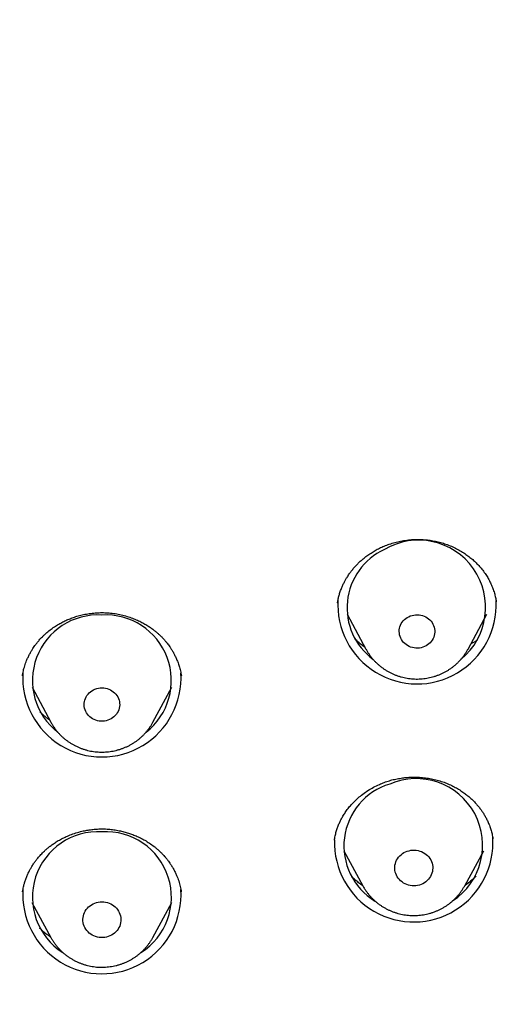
# Model space of a CAD drawing. Header units: millimetres. Extents: x 8 to 562, y 12 to 805.
# Tile 511 of 538: x 313 to 323, y 728 to 749. Entities that reach past the tile are written whole.
import ezdxf

# ---------------------------------------------------------------- set-up
doc = ezdxf.new("R2010")
doc.units = ezdxf.units.MM

msp = doc.modelspace()

# ---------------------------------------------------------------- linework, layer by layer
at = {"color": 7, "linetype": 'Continuous', "lineweight": 30}
for p, q in [((319.539, 736.778), (319.536, 736.763)), ((322.935, 736.791), (322.935, 736.796)), ((319.745, 736.527), (320.147, 735.783)), ((322.33, 735.783), (322.732, 736.527)), ((320.148, 735.78), (320.147, 735.783)), ((312.801, 735.216), (312.8, 735.211)), ((313.007, 734.967), (313.408, 734.222)), ((315.592, 734.222), (315.993, 734.967)), ((322.863, 731.725), (322.862, 731.734)), ((319.473, 731.706), (319.472, 731.697)), ((319.673, 731.474), (320.08, 730.727)), ((322.259, 730.727), (322.665, 731.474)), ((312.804, 730.606), (312.804, 730.603)), ((316.197, 730.597), (316.196, 730.606)), ((313.004, 730.369), (313.411, 729.622)), ((315.589, 729.622), (315.996, 730.369))]:
    msp.add_line(p, q, dxfattribs=at)
at = {"color": 7, "linetype": 'Continuous', "lineweight": 30, "flags": 128}
for points in [[(321.062, 736.475), (321.096, 736.49), (321.132, 736.502), (321.169, 736.51), (321.206, 736.515), (321.244, 736.516), (321.282, 736.514), (321.319, 736.508), (321.356, 736.499), (321.391, 736.486), (321.425, 736.47), (321.457, 736.451), (321.487, 736.429), (321.515, 736.405), (321.539, 736.378), (321.561, 736.348), (321.579, 736.317), (321.594, 736.285), (321.606, 736.251), (321.614, 736.216), (321.618, 736.18), (321.618, 736.145), (321.615, 736.109), (321.608, 736.074), (321.597, 736.04), (321.582, 736.007), (321.565, 735.976), (321.544, 735.946), (321.52, 735.919), (321.493, 735.894), (321.463, 735.871), (321.432, 735.852), (321.398, 735.835), (321.363, 735.822), (321.327, 735.812), (321.289, 735.805), (321.252, 735.802), (321.214, 735.803), (321.176, 735.807), (321.139, 735.815), (321.103, 735.826), (321.068, 735.84), (321.035, 735.857), (321.004, 735.878), (320.976, 735.901), (320.95, 735.927), (320.927, 735.955), (320.907, 735.985), (320.89, 736.017), (320.876, 736.051), (320.867, 736.085), (320.861, 736.12), (320.858, 736.156), (320.86, 736.191), (320.865, 736.227), (320.874, 736.261), (320.887, 736.295), (320.903, 736.327), (320.922, 736.358), (320.945, 736.386), (320.971, 736.412), (320.999, 736.436), (321.029, 736.457), (321.062, 736.475)], [(322.527, 735.967), (322.435, 735.919), (322.392, 735.898)], [(314.5, 734.956), (314.538, 734.954), (314.575, 734.949), (314.612, 734.94), (314.648, 734.928), (314.682, 734.912), (314.714, 734.894), (314.744, 734.872), (314.772, 734.848), (314.797, 734.821), (314.819, 734.792), (314.838, 734.761), (314.854, 734.729), (314.866, 734.695), (314.874, 734.661), (314.879, 734.625), (314.88, 734.59), (314.877, 734.554), (314.87, 734.519), (314.86, 734.485), (314.846, 734.452), (314.829, 734.42), (314.809, 734.39), (314.785, 734.362), (314.758, 734.337), (314.729, 734.314), (314.698, 734.294), (314.665, 734.277), (314.63, 734.263), (314.594, 734.252), (314.557, 734.245), (314.519, 734.242), (314.481, 734.242), (314.443, 734.245), (314.406, 734.252), (314.37, 734.263), (314.335, 734.277), (314.302, 734.294), (314.271, 734.314), (314.242, 734.337), (314.215, 734.362), (314.191, 734.39), (314.171, 734.42), (314.154, 734.452), (314.14, 734.485), (314.13, 734.519), (314.123, 734.554), (314.12, 734.59), (314.121, 734.625), (314.126, 734.661), (314.134, 734.695), (314.146, 734.729), (314.162, 734.761), (314.181, 734.792), (314.203, 734.821), (314.228, 734.848), (314.256, 734.872), (314.286, 734.894), (314.318, 734.912), (314.352, 734.928), (314.388, 734.94), (314.425, 734.949), (314.462, 734.954), (314.5, 734.956)], [(321.03, 731.466), (321.068, 731.477), (321.106, 731.485), (321.145, 731.489), (321.185, 731.489), (321.224, 731.486), (321.262, 731.479), (321.3, 731.469), (321.337, 731.456), (321.372, 731.439), (321.405, 731.419), (321.435, 731.396), (321.464, 731.371), (321.49, 731.343), (321.512, 731.313), (321.532, 731.281), (321.548, 731.247), (321.56, 731.212), (321.569, 731.176), (321.574, 731.14), (321.576, 731.103), (321.573, 731.066), (321.567, 731.029), (321.557, 730.994), (321.544, 730.959), (321.527, 730.926), (321.506, 730.894), (321.483, 730.865), (321.456, 730.837), (321.427, 730.813), (321.396, 730.791), (321.362, 730.772), (321.327, 730.756), (321.29, 730.743), (321.252, 730.734), (321.213, 730.728), (321.174, 730.726), (321.135, 730.727), (321.096, 730.732), (321.057, 730.741), (321.02, 730.753), (320.984, 730.768), (320.95, 730.786), (320.918, 730.808), (320.889, 730.832), (320.862, 730.858), (320.838, 730.888), (320.816, 730.919), (320.799, 730.952), (320.784, 730.986), (320.774, 731.021), (320.767, 731.058), (320.763, 731.094), (320.764, 731.131), (320.768, 731.168), (320.776, 731.204), (320.788, 731.239), (320.803, 731.273), (320.822, 731.306), (320.844, 731.336), (320.869, 731.365), (320.897, 731.391), (320.927, 731.414), (320.96, 731.435), (320.994, 731.452), (321.03, 731.466)], [(320.081, 730.725), (320.081, 730.726), (320.08, 730.727)], [(314.5, 730.384), (314.539, 730.383), (314.578, 730.377), (314.616, 730.369), (314.653, 730.356), (314.689, 730.341), (314.723, 730.322), (314.754, 730.3), (314.784, 730.276), (314.81, 730.249), (314.834, 730.22), (314.855, 730.188), (314.872, 730.155), (314.886, 730.121), (314.897, 730.085), (314.903, 730.049), (314.906, 730.012), (314.905, 729.975), (314.9, 729.938), (314.892, 729.902), (314.88, 729.867), (314.864, 729.833), (314.845, 729.801), (314.823, 729.771), (314.797, 729.743), (314.769, 729.717), (314.739, 729.694), (314.706, 729.674), (314.671, 729.656), (314.635, 729.643), (314.597, 729.632), (314.559, 729.625), (314.52, 729.621), (314.48, 729.621), (314.441, 729.625), (314.403, 729.632), (314.365, 729.643), (314.329, 729.656), (314.294, 729.674), (314.261, 729.694), (314.231, 729.717), (314.203, 729.743), (314.177, 729.771), (314.155, 729.801), (314.136, 729.833), (314.12, 729.867), (314.108, 729.902), (314.1, 729.938), (314.095, 729.975), (314.094, 730.012), (314.097, 730.049), (314.103, 730.085), (314.114, 730.121), (314.128, 730.155), (314.145, 730.188), (314.166, 730.22), (314.189, 730.249), (314.216, 730.276), (314.246, 730.3), (314.277, 730.322), (314.311, 730.341), (314.347, 730.356), (314.384, 730.369), (314.422, 730.377), (314.461, 730.383), (314.5, 730.384)]]:
    msp.add_lwpolyline(points, dxfattribs=at)
at = {"color": 7, "linetype": 'Continuous', "lineweight": 30}
for centre, radius, start, end in [((321.271, 736.675), 1.435, 309.4394, 120.5577), ((321.112, 736.665), 1.369, 114.617, 233.6303), ((321.239, 736.732), 1.694, 176.3583, 2.726), ((314.416, 735.112), 1.401, 86.5672, 232.2573), ((314.584, 735.112), 1.401, 307.8369, 93.4329), ((314.5, 735.172), 1.693, 176.5076, 3.3855), ((321.219, 731.593), 1.424, 303.3248, 113.2819), ((321.054, 731.581), 1.379, 106.7787, 238.8365), ((314.414, 730.483), 1.4, 86.4968, 237.5535), ((314.586, 730.483), 1.4, 302.3322, 93.5026), ((321.168, 731.648), 1.694, 177.9141, 3.9505), ((314.5, 730.54), 1.693, 175.7459, 3.6609)]:
    msp.add_arc(centre, radius, start, end, dxfattribs=at)
for points, knots in [([(314.5, 795.533), (314.383, 795.533), (314.153, 795.533), (313.814, 795.531), (313.487, 795.529), (313.172, 795.526), (312.87, 795.522), (312.581, 795.518), (312.305, 795.513), (312.041, 795.508), (311.787, 795.503), (311.542, 795.497), (311.308, 795.491), (311.085, 795.485), (310.874, 795.479), (310.675, 795.473), (310.488, 795.467), (310.312, 795.461), (310.148, 795.455), (309.992, 795.45), (309.84, 795.444), (309.687, 795.438), (309.535, 795.432), (309.381, 795.426), (309.137, 795.415), (308.8, 795.4), (308.277, 795.374), (307.659, 795.341), (306.946, 795.298), (306.23, 795.251), (305.516, 795.2), (304.685, 795.135), (303.739, 795.053), (302.678, 794.952), (301.617, 794.841), (300.558, 794.72), (299.501, 794.589), (298.402, 794.443), (297.263, 794.279), (296.083, 794.097), (295.067, 793.929), (294.213, 793.781), (293.522, 793.651), (292.832, 793.514), (292.141, 793.366), (291.447, 793.208), (290.752, 793.039), (290.059, 792.858), (289.37, 792.667), (288.686, 792.464), (288.005, 792.25), (287.394, 792.045), (286.853, 791.853), (286.38, 791.678), (285.909, 791.496), (285.472, 791.32), (285.065, 791.15), (284.687, 790.986), (284.304, 790.813), (283.942, 790.644), (283.603, 790.481), (283.288, 790.325), (282.976, 790.165), (282.669, 790.004), (282.419, 789.869), (282.224, 789.761), (282.082, 789.682), (281.942, 789.603), (281.804, 789.524), (281.668, 789.444), (281.533, 789.366), (281.403, 789.288), (281.279, 789.213), (281.163, 789.143), (281.056, 789.077), (280.959, 789.017), (280.886, 788.971), (280.837, 788.94), (280.81, 788.923), (280.792, 788.912), (280.778, 788.903), (280.763, 788.893), (280.744, 788.882), (280.717, 788.864), (280.68, 788.841), (280.632, 788.81), (280.576, 788.774), (280.511, 788.732), (280.438, 788.684), (280.358, 788.631), (280.27, 788.573), (280.178, 788.512), (279.988, 788.383), (279.707, 788.19), (279.341, 787.929), (278.988, 787.668), (278.645, 787.406), (278.31, 787.141), (277.984, 786.874), (277.666, 786.605), (277.356, 786.334), (277.053, 786.06), (276.758, 785.784), (276.423, 785.461), (276.052, 785.088), (275.647, 784.661), (275.252, 784.225), (274.868, 783.78), (274.495, 783.328), (274.14, 782.878), (273.802, 782.43), (273.482, 781.985), (273.172, 781.535), (272.871, 781.079), (272.574, 780.609), (272.282, 780.123), (271.995, 779.621), (271.718, 779.114), (271.452, 778.6), (271.197, 778.082), (270.957, 777.568), (270.731, 777.061), (270.519, 776.561), (270.317, 776.058), (270.122, 775.552), (269.928, 775.02), (269.735, 774.461), (269.543, 773.875), (269.362, 773.286), (269.19, 772.694), (269.027, 772.1), (268.873, 771.504), (268.723, 770.887), (268.577, 770.248), (268.436, 769.587), (268.304, 768.925), (268.179, 768.262), (268.038, 767.49), (267.885, 766.608), (267.724, 765.616), (267.574, 764.623), (267.434, 763.628), (267.305, 762.632), (267.186, 761.635), (267.078, 760.637), (266.98, 759.638), (266.893, 758.639), (266.815, 757.639), (266.748, 756.639), (266.702, 755.824), (266.671, 755.197), (266.652, 754.755), (266.634, 754.31), (266.617, 753.858), (266.603, 753.394), (266.593, 753.02), (266.586, 752.739), (266.582, 752.555), (266.579, 752.369), (266.575, 752.181), (266.572, 751.993), (266.57, 751.809), (266.567, 751.625), (266.565, 751.444), (266.564, 751.265), (266.562, 751.096), (266.561, 750.935), (266.56, 750.787), (266.56, 750.65), (266.56, 750.524), (266.559, 750.403), (266.559, 750.28), (266.559, 750.152), (266.56, 750.015), (266.56, 749.865), (266.561, 749.702), (266.563, 749.524), (266.565, 749.337), (266.567, 749.14), (266.571, 748.878), (266.576, 748.557), (266.584, 748.181), (266.593, 747.812), (266.603, 747.45), (266.615, 747.063), (266.63, 746.653), (266.648, 746.218), (266.667, 745.788), (266.688, 745.358), (266.711, 744.929), (266.735, 744.5), (266.775, 743.857), (266.835, 742.999), (266.921, 741.928), (267.019, 740.858), (267.129, 739.789), (267.243, 738.793), (267.358, 737.871), (267.471, 737.022), (267.592, 736.175), (267.721, 735.328), (267.857, 734.482), (268.002, 733.638), (268.153, 732.794), (268.287, 732.09), (268.399, 731.522), (268.488, 731.091), (268.582, 730.656), (268.681, 730.218), (268.785, 729.775), (268.897, 729.324), (269.01, 728.885), (269.125, 728.46), (269.217, 728.134), (269.288, 727.887), (269.336, 727.726), (269.383, 727.57), (269.427, 727.425), (269.468, 727.293), (269.505, 727.174), (269.539, 727.067), (269.565, 726.985), (269.584, 726.925), (269.597, 726.884), (269.61, 726.844), (269.624, 726.801), (269.64, 726.749), (269.652, 726.711), (269.659, 726.69)], [0, 0, 0, 0, 0.003324, 0.006537, 0.009637, 0.012626, 0.015504, 0.018222, 0.020832, 0.023334, 0.02573, 0.028064, 0.030286, 0.032396, 0.034395, 0.036283, 0.038059, 0.039724, 0.041277, 0.042729, 0.044166, 0.045609, 0.047057, 0.048511, 0.049971, 0.054016, 0.058104, 0.064834, 0.071626, 0.078418, 0.085209, 0.092001, 0.102108, 0.112214, 0.122321, 0.132428, 0.142534, 0.152641, 0.163962, 0.175285, 0.186615, 0.193294, 0.199972, 0.206648, 0.213321, 0.220129, 0.226935, 0.233741, 0.240545, 0.247347, 0.254149, 0.26095, 0.265768, 0.270585, 0.275403, 0.280234, 0.284102, 0.288048, 0.292074, 0.296179, 0.299519, 0.302907, 0.306301, 0.309632, 0.3129, 0.314481, 0.316046, 0.317596, 0.319129, 0.320647, 0.322149, 0.32363, 0.325027, 0.326341, 0.327549, 0.328651, 0.329646, 0.330044, 0.330346, 0.330546, 0.330673, 0.330836, 0.33105, 0.331314, 0.331767, 0.332318, 0.332966, 0.333713, 0.334557, 0.335481, 0.336499, 0.3376, 0.338708, 0.343146, 0.347492, 0.351747, 0.355913, 0.360072, 0.36416, 0.36821, 0.372223, 0.376201, 0.380144, 0.384053, 0.389817, 0.395587, 0.40136, 0.40713, 0.412895, 0.418653, 0.424072, 0.429478, 0.434882, 0.440284, 0.445688, 0.451421, 0.45716, 0.462905, 0.468656, 0.474417, 0.480179, 0.485607, 0.491031, 0.496452, 0.501871, 0.507288, 0.513466, 0.519644, 0.525823, 0.532002, 0.538182, 0.544361, 0.55054, 0.557335, 0.564126, 0.570912, 0.577699, 0.58449, 0.594601, 0.604715, 0.61483, 0.624946, 0.635061, 0.645176, 0.655287, 0.665395, 0.6755, 0.685606, 0.695714, 0.705821, 0.710269, 0.714716, 0.719175, 0.723733, 0.728412, 0.73321, 0.735052, 0.73691, 0.738785, 0.740677, 0.742586, 0.744458, 0.746254, 0.748142, 0.749937, 0.75164, 0.753251, 0.75477, 0.75611, 0.757369, 0.75855, 0.759758, 0.761046, 0.762415, 0.763865, 0.765554, 0.76734, 0.769224, 0.771206, 0.773286, 0.777137, 0.78093, 0.784653, 0.788305, 0.791888, 0.796356, 0.800715, 0.805047, 0.809378, 0.81371, 0.818041, 0.822373, 0.833201, 0.844028, 0.854854, 0.865685, 0.87652, 0.885141, 0.893761, 0.902382, 0.911004, 0.919624, 0.928244, 0.936862, 0.945497, 0.949888, 0.954317, 0.958786, 0.963294, 0.967854, 0.972518, 0.977293, 0.9815, 0.98579, 0.987498, 0.989219, 0.990866, 0.992383, 0.993769, 0.995024, 0.996149, 0.997143, 0.997612, 0.998044, 0.998441, 0.998863, 0.999381, 1, 1, 1, 1]), ([(319.538, 736.768), (319.541, 736.791), (319.549, 736.839), (319.567, 736.914), (319.591, 736.995), (319.62, 737.075), (319.652, 737.15), (319.685, 737.216), (319.717, 737.275), (319.748, 737.326), (319.775, 737.368), (319.799, 737.403), (319.821, 737.431), (319.841, 737.459), (319.864, 737.487), (319.889, 737.517), (319.925, 737.557), (319.97, 737.605), (320.026, 737.659), (320.092, 737.717), (320.168, 737.777), (320.254, 737.836), (320.343, 737.89), (320.437, 737.94), (320.538, 737.986), (320.648, 738.027), (320.765, 738.062), (320.889, 738.091), (321.021, 738.112), (321.151, 738.124), (321.278, 738.126), (321.399, 738.121), (321.52, 738.108), (321.636, 738.087), (321.748, 738.06), (321.861, 738.025), (321.975, 737.981), (322.086, 737.928), (322.189, 737.87), (322.284, 737.809), (322.371, 737.744), (322.45, 737.678), (322.524, 737.607), (322.595, 737.53), (322.664, 737.445), (322.725, 737.356), (322.778, 737.266), (322.823, 737.174), (322.863, 737.078), (322.894, 736.981), (322.918, 736.886), (322.929, 736.825), (322.934, 736.795)], [0, 0, 0, 0, 0.016488, 0.034237, 0.05328, 0.073597, 0.090709, 0.107015, 0.121567, 0.134373, 0.145437, 0.154195, 0.161441, 0.168387, 0.17611, 0.18461, 0.193889, 0.210024, 0.226755, 0.243267, 0.265435, 0.287214, 0.308615, 0.330394, 0.353229, 0.377077, 0.40195, 0.427861, 0.454821, 0.48284, 0.507007, 0.531882, 0.556528, 0.580578, 0.604047, 0.626879, 0.653345, 0.678824, 0.703338, 0.726896, 0.749506, 0.771171, 0.792383, 0.81478, 0.838489, 0.863511, 0.885371, 0.908152, 0.931854, 0.955433, 0.978142, 1, 1, 1, 1]), ([(312.799, 735.21), (312.806, 735.245), (312.818, 735.318), (312.849, 735.428), (312.883, 735.524), (312.919, 735.607), (312.953, 735.674), (312.988, 735.737), (313.022, 735.792), (313.053, 735.839), (313.081, 735.877), (313.103, 735.907), (313.121, 735.929), (313.139, 735.951), (313.162, 735.978), (313.192, 736.011), (313.229, 736.05), (313.273, 736.092), (313.335, 736.147), (313.412, 736.209), (313.505, 736.273), (313.596, 736.328), (313.686, 736.375), (313.775, 736.415), (313.868, 736.452), (313.969, 736.486), (314.08, 736.515), (314.2, 736.539), (314.322, 736.555), (314.443, 736.562), (314.564, 736.562), (314.689, 736.554), (314.817, 736.536), (314.945, 736.509), (315.067, 736.474), (315.18, 736.434), (315.283, 736.39), (315.377, 736.343), (315.461, 736.294), (315.536, 736.245), (315.602, 736.197), (315.661, 736.15), (315.712, 736.106), (315.757, 736.063), (315.798, 736.022), (315.836, 735.98), (315.868, 735.942), (315.897, 735.906), (315.923, 735.872), (315.952, 735.831), (315.986, 735.78), (316.021, 735.722), (316.056, 735.657), (316.09, 735.586), (316.123, 735.506), (316.154, 735.416), (316.182, 735.316), (316.194, 735.246), (316.201, 735.21)], [0, 0, 0, 0, 0.0250696, 0.0508946, 0.0774947, 0.0938358, 0.1104639, 0.1267119, 0.1408312, 0.152726, 0.1634012, 0.1712735, 0.1764085, 0.1819248, 0.1894968, 0.19894, 0.21038, 0.2238278, 0.2380201, 0.2627728, 0.2862023, 0.3083308, 0.3291725, 0.3487804, 0.3689638, 0.3906662, 0.4138943, 0.4386587, 0.464977, 0.4881186, 0.5123652, 0.5376242, 0.563895, 0.5908852, 0.6167355, 0.6411404, 0.6641061, 0.685637, 0.7057367, 0.7244082, 0.7416543, 0.7574772, 0.7718808, 0.7851918, 0.797624, 0.8091878, 0.8213146, 0.8296011, 0.838644, 0.8491054, 0.8623284, 0.8783444, 0.8938189, 0.9112213, 0.9305458, 0.9517865, 0.9749385, 1, 1, 1, 1]), ([(320.128, 735.818), (320.102, 735.837), (320.04, 735.883), (319.969, 735.945), (319.926, 735.99), (319.914, 736.003)], [0, 0, 0, 0, 0.327094, 0.80865, 1, 1, 1, 1]), ([(320.149, 735.78), (320.154, 735.771), (320.168, 735.743), (320.196, 735.699), (320.232, 735.647), (320.27, 735.597), (320.311, 735.55), (320.354, 735.504), (320.4, 735.461), (320.449, 735.42), (320.499, 735.381), (320.552, 735.345), (320.606, 735.312), (320.662, 735.281), (320.72, 735.254), (320.779, 735.229), (320.84, 735.207), (320.901, 735.189), (320.964, 735.173), (321.027, 735.161), (321.091, 735.152), (321.156, 735.146), (321.22, 735.143), (321.285, 735.144), (321.349, 735.148), (321.414, 735.155), (321.478, 735.166), (321.541, 735.18), (321.603, 735.197), (321.664, 735.217), (321.725, 735.24), (321.783, 735.266), (321.841, 735.295), (321.896, 735.327), (321.95, 735.362), (322.002, 735.399), (322.052, 735.439), (322.099, 735.481), (322.144, 735.526), (322.187, 735.573), (322.227, 735.622), (322.264, 735.673), (322.298, 735.726), (322.32, 735.763), (322.33, 735.783), (322.331, 735.784)], [0, 0, 0, 0, 0.012084, 0.035852, 0.059645, 0.083462, 0.107307, 0.131179, 0.155079, 0.179008, 0.202965, 0.22695, 0.250961, 0.274999, 0.299062, 0.323147, 0.347255, 0.371382, 0.395528, 0.41969, 0.443866, 0.468054, 0.492251, 0.516457, 0.540668, 0.564882, 0.589095, 0.613306, 0.637513, 0.661713, 0.685903, 0.710081, 0.734245, 0.758392, 0.78252, 0.806626, 0.83071, 0.854769, 0.878801, 0.902805, 0.92678, 0.950726, 0.974642, 0.998529, 1, 1, 1, 1]), ([(313.385, 734.265), (313.372, 734.274), (313.339, 734.299), (313.289, 734.339), (313.237, 734.384), (313.199, 734.419), (313.18, 734.439), (313.175, 734.444)], [0, 0, 0, 0, 0.168812, 0.443405, 0.693657, 0.919544, 1, 1, 1, 1]), ([(313.409, 734.221), (313.414, 734.211), (313.43, 734.183), (313.458, 734.138), (313.493, 734.086), (313.532, 734.037), (313.573, 733.989), (313.616, 733.943), (313.662, 733.9), (313.71, 733.859), (313.761, 733.82), (313.813, 733.784), (313.868, 733.751), (313.924, 733.721), (313.982, 733.693), (314.041, 733.668), (314.101, 733.647), (314.163, 733.628), (314.225, 733.612), (314.289, 733.6), (314.353, 733.591), (314.417, 733.585), (314.482, 733.583), (314.547, 733.583), (314.611, 733.587), (314.675, 733.595), (314.739, 733.605), (314.802, 733.619), (314.865, 733.636), (314.926, 733.656), (314.986, 733.679), (315.045, 733.705), (315.102, 733.734), (315.158, 733.766), (315.212, 733.801), (315.264, 733.838), (315.313, 733.878), (315.361, 733.921), (315.406, 733.966), (315.448, 734.013), (315.488, 734.062), (315.526, 734.113), (315.56, 734.166), (315.582, 734.202), (315.591, 734.221), (315.592, 734.222)], [0, 0, 0, 0, 0.012959, 0.036724, 0.060512, 0.084327, 0.108168, 0.132036, 0.155933, 0.179858, 0.203812, 0.227793, 0.251801, 0.275835, 0.299894, 0.323977, 0.34808, 0.372204, 0.396346, 0.420505, 0.444677, 0.468861, 0.493056, 0.517258, 0.541465, 0.565675, 0.589885, 0.614093, 0.638296, 0.662492, 0.686678, 0.710853, 0.735013, 0.759156, 0.78328, 0.807384, 0.831464, 0.855519, 0.879547, 0.903548, 0.927519, 0.951461, 0.975374, 0.999257, 1, 1, 1, 1]), ([(319.472, 731.7), (319.475, 731.714), (319.479, 731.743), (319.491, 731.806), (319.511, 731.884), (319.539, 731.968), (319.569, 732.046), (319.604, 732.121), (319.644, 732.196), (319.692, 732.275), (319.749, 732.357), (319.815, 732.44), (319.892, 732.523), (319.98, 732.606), (320.08, 732.687), (320.19, 732.764), (320.308, 732.834), (320.426, 732.891), (320.539, 732.937), (320.648, 732.973), (320.759, 733.002), (320.87, 733.023), (320.981, 733.038), (321.1, 733.047), (321.225, 733.049), (321.356, 733.041), (321.484, 733.025), (321.609, 733.001), (321.729, 732.968), (321.845, 732.929), (321.954, 732.883), (322.057, 732.831), (322.153, 732.775), (322.238, 732.717), (322.312, 732.66), (322.378, 732.604), (322.438, 732.547), (322.495, 732.488), (322.548, 732.427), (322.596, 732.367), (322.639, 732.305), (322.679, 732.243), (322.717, 732.174), (322.754, 732.099), (322.789, 732.017), (322.819, 731.928), (322.845, 731.832), (322.856, 731.766), (322.862, 731.732)], [0, 0, 0, 0, 0.011552, 0.024258, 0.044946, 0.064734, 0.083405, 0.100979, 0.119974, 0.140264, 0.161861, 0.184776, 0.209017, 0.234593, 0.26151, 0.289743, 0.318271, 0.346619, 0.370123, 0.393499, 0.41664, 0.439555, 0.462259, 0.484761, 0.5115, 0.537959, 0.564141, 0.590046, 0.615569, 0.640521, 0.664911, 0.688739, 0.712012, 0.734734, 0.753247, 0.771372, 0.789107, 0.806446, 0.823387, 0.841371, 0.856455, 0.872903, 0.890708, 0.909864, 0.930369, 0.95222, 0.975426, 1, 1, 1, 1]), ([(312.802, 730.597), (312.803, 730.603), (312.805, 730.616), (312.81, 730.643), (312.817, 730.681), (312.829, 730.732), (312.847, 730.797), (312.871, 730.869), (312.9, 730.944), (312.933, 731.016), (312.967, 731.082), (313.005, 731.146), (313.045, 731.208), (313.087, 731.266), (313.125, 731.316), (313.161, 731.357), (313.195, 731.395), (313.231, 731.432), (313.272, 731.473), (313.321, 731.517), (313.38, 731.565), (313.449, 731.615), (313.526, 731.667), (313.614, 731.718), (313.713, 731.768), (313.823, 731.815), (313.944, 731.858), (314.064, 731.891), (314.178, 731.914), (314.281, 731.929), (314.383, 731.939), (314.492, 731.943), (314.608, 731.94), (314.727, 731.929), (314.84, 731.911), (314.945, 731.888), (315.042, 731.861), (315.137, 731.83), (315.231, 731.793), (315.326, 731.749), (315.422, 731.698), (315.519, 731.638), (315.602, 731.579), (315.67, 731.524), (315.722, 731.478), (315.77, 731.432), (315.809, 731.391), (315.838, 731.358), (315.859, 731.334), (315.874, 731.316), (315.888, 731.299), (315.904, 731.278), (315.927, 731.248), (315.956, 731.207), (315.99, 731.154), (316.027, 731.091), (316.064, 731.022), (316.104, 730.934), (316.143, 730.831), (316.177, 730.713), (316.191, 730.635), (316.198, 730.597)], [0, 0, 0, 0, 0.005044, 0.01163, 0.019803, 0.032403, 0.047596, 0.065351, 0.083275, 0.100821, 0.117101, 0.132111, 0.149707, 0.165168, 0.178625, 0.190125, 0.200512, 0.211542, 0.223274, 0.237934, 0.254135, 0.271968, 0.291441, 0.312562, 0.335339, 0.359777, 0.385881, 0.41366, 0.435334, 0.456505, 0.477039, 0.496943, 0.522438, 0.546647, 0.5696, 0.591314, 0.611801, 0.631069, 0.652585, 0.673539, 0.695904, 0.719706, 0.744948, 0.759718, 0.774944, 0.789475, 0.801677, 0.811539, 0.817647, 0.822311, 0.826281, 0.83202, 0.839723, 0.850859, 0.864533, 0.880743, 0.898551, 0.916137, 0.944842, 0.972794, 1, 1, 1, 1]), ([(320.083, 730.725), (320.082, 730.726), (320.049, 730.747), (319.991, 730.791), (319.913, 730.856), (319.862, 730.902), (319.84, 730.926), (319.838, 730.928)], [0, 0, 0, 0, 0.015676, 0.357819, 0.678276, 0.977028, 1, 1, 1, 1]), ([(322.506, 730.936), (322.499, 730.93), (322.462, 730.892), (322.385, 730.827), (322.311, 730.767), (322.268, 730.739), (322.264, 730.737)], [0, 0, 0, 0, 0.084715, 0.516909, 0.960842, 1, 1, 1, 1]), ([(320.081, 730.724), (320.091, 730.708), (320.111, 730.673), (320.144, 730.622), (320.181, 730.571), (320.221, 730.522), (320.263, 730.476), (320.308, 730.431), (320.355, 730.389), (320.404, 730.349), (320.456, 730.312), (320.509, 730.277), (320.564, 730.245), (320.621, 730.216), (320.68, 730.19), (320.74, 730.166), (320.801, 730.146), (320.863, 730.129), (320.926, 730.115), (320.989, 730.105), (321.054, 730.097), (321.118, 730.093), (321.183, 730.092), (321.247, 730.094), (321.312, 730.1), (321.376, 730.109), (321.439, 730.121), (321.502, 730.136), (321.564, 730.154), (321.625, 730.176), (321.684, 730.201), (321.743, 730.228), (321.799, 730.259), (321.854, 730.292), (321.907, 730.328), (321.958, 730.367), (322.006, 730.408), (322.052, 730.452), (322.096, 730.498), (322.138, 730.546), (322.176, 730.596), (322.212, 730.648), (322.239, 730.692), (322.254, 730.719), (322.259, 730.727)], [0, 0, 0, 0, 0.022009, 0.045888, 0.069793, 0.093723, 0.11768, 0.141666, 0.16568, 0.189723, 0.213794, 0.237892, 0.262017, 0.286167, 0.310342, 0.334539, 0.358758, 0.382995, 0.40725, 0.43152, 0.455803, 0.480097, 0.5044, 0.52871, 0.553024, 0.577338, 0.601652, 0.625963, 0.650267, 0.674564, 0.698849, 0.723122, 0.747378, 0.771617, 0.795836, 0.820032, 0.844204, 0.868351, 0.89247, 0.91656, 0.940621, 0.964652, 0.988654, 1, 1, 1, 1]), ([(313.408, 729.627), (313.387, 729.641), (313.336, 729.676), (313.258, 729.74), (313.2, 729.791), (313.172, 729.82), (313.171, 729.821)], [0, 0, 0, 0, 0.238446, 0.605428, 0.981997, 1, 1, 1, 1]), ([(313.411, 729.622), (313.416, 729.613), (313.43, 729.586), (313.458, 729.542), (313.493, 729.491), (313.532, 729.441), (313.573, 729.393), (313.616, 729.347), (313.662, 729.304), (313.71, 729.263), (313.761, 729.224), (313.813, 729.188), (313.868, 729.155), (313.924, 729.125), (313.982, 729.097), (314.041, 729.072), (314.101, 729.051), (314.163, 729.032), (314.225, 729.017), (314.289, 729.004), (314.353, 728.995), (314.417, 728.989), (314.482, 728.987), (314.547, 728.988), (314.611, 728.992), (314.675, 728.999), (314.739, 729.009), (314.802, 729.023), (314.865, 729.04), (314.926, 729.06), (314.986, 729.083), (315.045, 729.109), (315.102, 729.138), (315.158, 729.17), (315.212, 729.205), (315.264, 729.243), (315.313, 729.283), (315.361, 729.325), (315.406, 729.37), (315.448, 729.417), (315.488, 729.466), (315.525, 729.517), (315.559, 729.569), (315.579, 729.604), (315.589, 729.622)], [0, 0, 0, 0, 0.011281, 0.03513, 0.059003, 0.082902, 0.106828, 0.130781, 0.154763, 0.178773, 0.202811, 0.226878, 0.250971, 0.275091, 0.299235, 0.323403, 0.347592, 0.371802, 0.396029, 0.420273, 0.444531, 0.468802, 0.493082, 0.51737, 0.541663, 0.565959, 0.590255, 0.614548, 0.638837, 0.663119, 0.687391, 0.711652, 0.735897, 0.760127, 0.784337, 0.808525, 0.832691, 0.856831, 0.880945, 0.90503, 0.929087, 0.953114, 0.977112, 1, 1, 1, 1])]:
    msp.add_open_spline(points, degree=3, knots=knots, dxfattribs=at)

doc.saveas('drawing.dxf')
